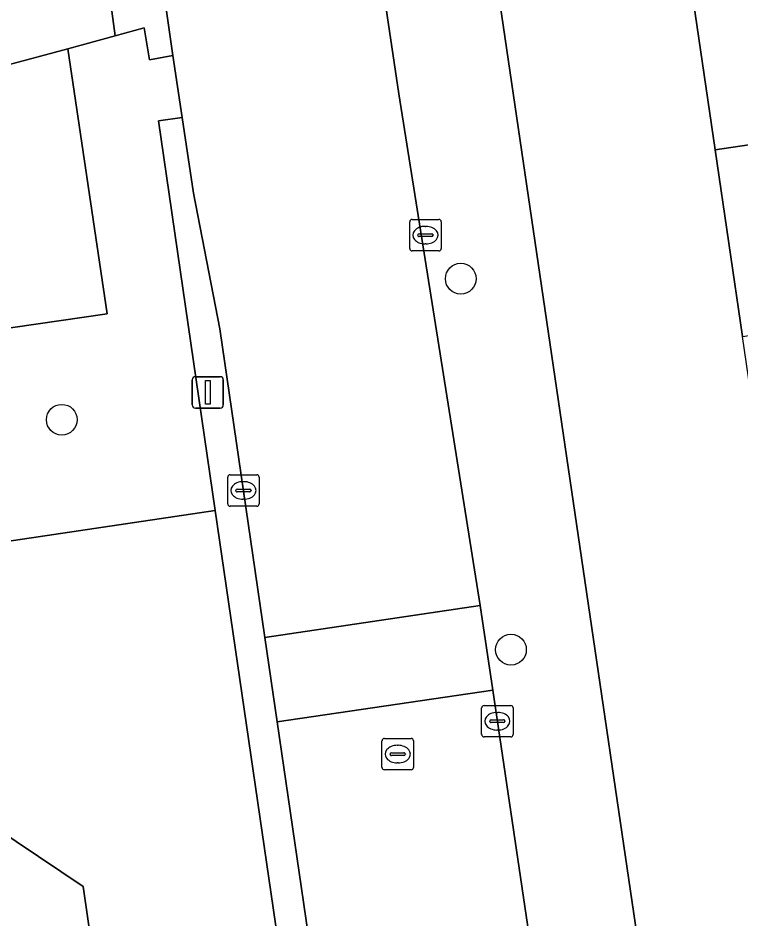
# Model space of a CAD drawing. Extents: x 159053 to 160042, y 380449 to 381423.
# Drawn here: x 159312.86 to 159335.87, y 381021.1 to 381049.76 of the extents above; entities that cross this region are included whole.
import ezdxf

# ---------------------------------------------------------------- set-up
doc = ezdxf.new("R2010")
doc.units = 0
for name, color, linetype in [('IMGEO_Boom', 7, 'Continuous'), ('IMGEO_Erf', 7, 'Continuous'), ('IMGEO_Groenvoorziening', 7, 'Continuous'), ('IMGEO_Kolk', 7, 'Continuous'), ('IMGEO_Lichtmast', 7, 'Continuous'), ('IMGEO_Pand', 7, 'Continuous'), ('IMGEO_Rijbaan_lokaal_open', 7, 'Continuous'), ('IMGEO_Rioolput', 7, 'Continuous'), ('IMGEO_Voetpad_halfverhard', 7, 'Continuous'), ('IMGEO_Voetpad_open', 7, 'Continuous')]:
    doc.layers.add(name, color=color, linetype=linetype)

msp = doc.modelspace()

# ---------------------------------------------------------------- linework, layer by layer
at = {"layer": 'IMGEO_Boom'}
for centre in [(159326.95, 381041.468), (159314.249, 381036.982), (159328.548, 381029.668)]:
    msp.add_circle(centre, 0.489, dxfattribs=at)
at = {"layer": 'IMGEO_Erf'}
msp.add_lwpolyline([(159323.886, 381079.531), (159335.584, 381000), (159340.592, 380966.957), (159346.553, 380967.887), (159345.643, 380973.994), (159344.758, 380979.928), (159343.874, 380985.863), (159342.99, 380991.797), (159342.105, 380997.732), (159341.767, 381000), (159341.221, 381003.666), (159340.336, 381009.601), (159339.452, 381015.535), (159338.541, 381021.645), (159340.28, 381021.899), (159339.845, 381024.87), (159339.41, 381027.841), (159337.678, 381027.588), (159336.784, 381033.695), (159335.916, 381039.632), (159335.047, 381045.569), (159334.178, 381051.506)], dxfattribs=at)
at = {"layer": 'IMGEO_Groenvoorziening'}
for points in [[(159312.205, 381033.068), (159319.137, 381034.094), (159317.332, 381046.484), (159318.081, 381046.593), (159317.784, 381048.565), (159317.047, 381048.427), (159316.876, 381049.443), (159315.95, 381049.19), (159314.446, 381048.784), (159315.692, 381040.351), (159310.481, 381039.593), (159312.121, 381033.764)], [(159308.632, 381046.164), (159310.481, 381039.593), (159315.692, 381040.351), (159314.446, 381048.784), (159309.376, 381047.417)], [(159310.801, 381031.317), (159308.047, 381030.552), (159309.26, 381025.929), (159314.928, 381022.136), (159315.964, 381015.006), (159313.352, 381014.283), (159314.69, 381009.396), (159316.667, 381009.92), (159320.413, 381010.421), (159322.544, 381010.705), (159319.137, 381034.094), (159312.205, 381033.068)], [(159316.667, 381009.92), (159314.69, 381009.396), (159299.606, 381005.4), (159302.533, 381011.289), (159313.352, 381014.283), (159315.964, 381015.006), (159314.928, 381022.136), (159309.26, 381025.929), (159296.031, 381022.354), (159298.795, 381012.283)]]:
    msp.add_lwpolyline(points, dxfattribs=at)
at = {"layer": 'IMGEO_Kolk'}
for p, q in [((159325.326, 381042.427), (159325.326, 381043.279)), ((159325.401, 381043.353), (159326.253, 381043.353)), ((159326.327, 381043.279), (159326.327, 381042.427)), ((159325.814, 381043.133), (159325.839, 381043.133)), ((159325.585, 381042.847), (159325.585, 381042.859)), ((159326.023, 381042.81), (159325.625, 381042.81)), ((159325.628, 381042.896), (159326.026, 381042.896)), ((159326.069, 381042.859), (159326.069, 381042.847)), ((159325.837, 381042.573), (159325.812, 381042.573)), ((159326.253, 381042.353), (159325.401, 381042.353)), ((159319.607, 381035.232), (159320.459, 381035.232)), ((159319.532, 381034.306), (159319.532, 381035.158)), ((159320.02, 381035.012), (159320.045, 381035.012)), ((159320.533, 381035.158), (159320.533, 381034.306)), ((159319.791, 381034.726), (159319.791, 381034.738)), ((159320.229, 381034.689), (159319.831, 381034.689)), ((159319.834, 381034.775), (159320.232, 381034.775)), ((159320.275, 381034.738), (159320.275, 381034.726)), ((159320.043, 381034.452), (159320.018, 381034.452)), ((159320.459, 381034.232), (159319.607, 381034.232)), ((159327.615, 381026.967), (159327.615, 381027.819)), ((159327.69, 381027.893), (159328.542, 381027.893)), ((159328.616, 381027.819), (159328.616, 381026.967)), ((159328.103, 381027.673), (159328.128, 381027.673)), ((159327.874, 381027.387), (159327.874, 381027.399)), ((159328.312, 381027.35), (159327.914, 381027.35)), ((159327.917, 381027.436), (159328.315, 381027.436)), ((159328.358, 381027.399), (159328.358, 381027.387)), ((159328.542, 381026.893), (159327.69, 381026.893)), ((159328.126, 381027.113), (159328.101, 381027.113))]:
    msp.add_line(p, q, dxfattribs=at)
for points in [[(159325.326, 381042.427), (159325.326, 381043.279)], [(159325.401, 381043.353), (159326.253, 381043.353)], [(159326.327, 381043.279), (159326.327, 381042.427)], [(159326.253, 381042.353), (159325.401, 381042.353)], [(159319.607, 381035.232), (159320.459, 381035.232)], [(159319.532, 381034.306), (159319.532, 381035.158)], [(159320.533, 381035.158), (159320.533, 381034.306)], [(159320.459, 381034.232), (159319.607, 381034.232)], [(159327.615, 381026.967), (159327.615, 381027.819)], [(159327.69, 381027.893), (159328.542, 381027.893)], [(159328.616, 381027.819), (159328.616, 381026.967)], [(159328.542, 381026.893), (159327.69, 381026.893)]]:
    msp.add_lwpolyline(points, dxfattribs=at)
for centre, radius, start, end in [((159325.403, 381043.277), 0.0765, 91.552, 178.448), ((159325.403, 381043.277), 0.0765, 91.552, 178.448), ((159326.251, 381043.277), 0.0765, 1.552, 88.448), ((159326.251, 381043.277), 0.0765, 1.552, 88.448), ((159325.625, 381042.856), 0.0403, 85.8775, 175.7526), ((159325.622, 381042.846), 0.0366, 178.938, 274.7102), ((159326.026, 381042.853), 0.043, 264.8664, 352.4533), ((159326.03, 381042.858), 0.0386, 1.7309, 96.639), ((159325.403, 381042.429), 0.0765, 181.552, 268.448), ((159325.403, 381042.429), 0.0765, 181.552, 268.448), ((159326.251, 381042.429), 0.0765, 271.552, 358.448), ((159326.251, 381042.429), 0.0765, 271.552, 358.448), ((159319.609, 381035.156), 0.0765, 91.552, 178.448), ((159319.609, 381035.156), 0.0765, 91.552, 178.448), ((159320.457, 381035.156), 0.0765, 1.552, 88.448), ((159320.457, 381035.156), 0.0765, 1.552, 88.448), ((159319.831, 381034.735), 0.0403, 85.8775, 175.7526), ((159319.828, 381034.725), 0.0366, 178.938, 274.7102), ((159320.232, 381034.732), 0.043, 264.8664, 352.4533), ((159320.236, 381034.737), 0.0386, 1.7309, 96.639), ((159319.609, 381034.308), 0.0765, 181.552, 268.448), ((159319.609, 381034.308), 0.0765, 181.552, 268.448), ((159320.457, 381034.308), 0.0765, 271.552, 358.448), ((159320.457, 381034.308), 0.0765, 271.552, 358.448), ((159327.692, 381027.817), 0.0765, 91.552, 178.448), ((159327.692, 381027.817), 0.0765, 91.552, 178.448), ((159328.54, 381027.817), 0.0765, 1.552, 88.448), ((159328.54, 381027.817), 0.0765, 1.552, 88.448), ((159327.914, 381027.396), 0.0403, 85.8775, 175.7526), ((159327.911, 381027.386), 0.0366, 178.938, 274.7102), ((159328.315, 381027.393), 0.043, 264.8664, 352.4533), ((159328.319, 381027.398), 0.0386, 1.7309, 96.639), ((159327.692, 381026.969), 0.0765, 181.552, 268.448), ((159327.692, 381026.969), 0.0765, 181.552, 268.448), ((159328.54, 381026.969), 0.0765, 271.552, 358.448), ((159328.54, 381026.969), 0.0765, 271.552, 358.448)]:
    msp.add_arc(centre, radius, start, end, dxfattribs=at)
for centre, major_axis, ratio, start_param, end_param in [((159325.813, 381042.853), (-0.387, 0.002), 0.722429, 4.712389, 7.853982), ((159325.838, 381042.853), (-0.39, 0.002), 0.717154, 1.570796, 4.712389), ((159320.019, 381034.732), (-0.387, 0.002), 0.722429, 4.712389, 7.853982), ((159320.044, 381034.732), (-0.39, 0.002), 0.717154, 1.570796, 4.712389), ((159328.102, 381027.393), (-0.387, 0.002), 0.722429, 4.712389, 7.853982), ((159328.127, 381027.393), (-0.39, 0.002), 0.717154, 1.570796, 4.712389)]:
    msp.add_ellipse(centre, major_axis=major_axis, ratio=ratio, start_param=start_param, end_param=end_param, dxfattribs=at)
at = {"layer": 'IMGEO_Lichtmast'}
for p, q in [((159318.502, 381038.351), (159319.292, 381038.351)), ((159319.292, 381038.351), (159318.502, 381038.351)), ((159318.402, 381037.451), (159318.402, 381038.251)), ((159318.402, 381038.251), (159318.402, 381037.451)), ((159319.392, 381038.251), (159319.392, 381037.451)), ((159319.392, 381037.451), (159319.392, 381038.251)), ((159319.292, 381037.351), (159318.502, 381037.351)), ((159318.502, 381037.351), (159319.292, 381037.351))]:
    msp.add_line(p, q, dxfattribs=at)
msp.add_lwpolyline([(159318.822, 381038.226), (159318.972, 381038.226), (159318.972, 381037.476), (159318.822, 381037.476), (159318.822, 381038.226)], dxfattribs=at)
for centre, start, end in [((159318.502, 381038.251), 90, 180), ((159318.502, 381038.251), 90, 180), ((159319.292, 381038.251), 0, 90), ((159319.292, 381038.251), 360, 90), ((159318.502, 381037.451), 180, 270), ((159318.502, 381037.451), 180, 270), ((159319.292, 381037.451), 270, 0), ((159319.292, 381037.451), 270, 0)]:
    msp.add_arc(centre, 0.1, start, end, dxfattribs=at)
at = {"layer": 'IMGEO_Pand'}
for points in [[(159334.178, 381051.506), (159335.047, 381045.569), (159342.489, 381046.664), (159341.62, 381052.601)], [(159342.489, 381046.664), (159335.047, 381045.569), (159335.916, 381039.632), (159343.358, 381040.727)]]:
    msp.add_lwpolyline(points, close=True, dxfattribs=at)
at = {"layer": 'IMGEO_Rijbaan_lokaal_open'}
for points in [[(159324.984, 381047.343), (159323.98, 381054.046), (159317.148, 381053.09), (159317.183, 381052.798), (159317.784, 381048.565), (159318.081, 381046.593), (159318.444, 381044.191), (159319.284, 381039.876), (159320.717, 381030.06), (159327.57, 381031.073)], [(159327.968, 381028.382), (159327.57, 381031.073), (159320.717, 381030.06), (159321.11, 381027.368)], [(159325.817, 380995.167), (159327.44, 380984.165), (159327.706, 380982.437), (159328.072, 380980.054), (159328.134, 380979.654), (159334.965, 380980.773), (159334.351, 380985.012), (159332.172, 381000), (159327.968, 381028.382), (159321.11, 381027.368), (159325.104, 381000), (159325.511, 380997.243)]]:
    msp.add_lwpolyline(points, close=True, dxfattribs=at)
at = {"layer": 'IMGEO_Rioolput'}
for p, q in [((159324.443, 381025.921), (159324.443, 381026.773)), ((159324.518, 381026.847), (159325.37, 381026.847)), ((159324.931, 381026.627), (159324.956, 381026.627)), ((159325.444, 381026.773), (159325.444, 381025.921)), ((159324.702, 381026.341), (159324.702, 381026.353)), ((159324.745, 381026.39), (159325.143, 381026.39)), ((159325.186, 381026.353), (159325.186, 381026.341)), ((159325.14, 381026.304), (159324.742, 381026.304)), ((159324.954, 381026.067), (159324.929, 381026.067)), ((159325.37, 381025.847), (159324.518, 381025.847))]:
    msp.add_line(p, q, dxfattribs=at)
for points in [[(159324.443, 381025.921), (159324.443, 381026.773)], [(159324.518, 381026.847), (159325.37, 381026.847)], [(159325.444, 381026.773), (159325.444, 381025.921)], [(159325.37, 381025.847), (159324.518, 381025.847)]]:
    msp.add_lwpolyline(points, dxfattribs=at)
for centre, radius, start, end in [((159324.52, 381026.771), 0.0765, 91.552, 178.448), ((159324.52, 381026.771), 0.0765, 91.552, 178.448), ((159325.368, 381026.771), 0.0765, 1.552, 88.448), ((159325.368, 381026.771), 0.0765, 1.552, 88.448), ((159324.742, 381026.35), 0.0403, 85.8775, 175.7526), ((159324.739, 381026.34), 0.0366, 178.938, 274.7102), ((159325.143, 381026.347), 0.043, 264.8664, 352.4533), ((159325.147, 381026.352), 0.0386, 1.7309, 96.639), ((159324.52, 381025.923), 0.0765, 181.552, 268.448), ((159324.52, 381025.923), 0.0765, 181.552, 268.448), ((159325.368, 381025.923), 0.0765, 271.552, 358.448), ((159325.368, 381025.923), 0.0765, 271.552, 358.448)]:
    msp.add_arc(centre, radius, start, end, dxfattribs=at)
for centre, major_axis, ratio, start_param, end_param in [((159324.93, 381026.347), (-0.387, 0.002), 0.722429, 4.712389, 7.853982), ((159324.955, 381026.347), (-0.39, 0.002), 0.717154, 1.570796, 4.712389)]:
    msp.add_ellipse(centre, major_axis=major_axis, ratio=ratio, start_param=start_param, end_param=end_param, dxfattribs=at)
at = {"layer": 'IMGEO_Voetpad_halfverhard'}
msp.add_lwpolyline([(159309.376, 381047.417), (159314.446, 381048.784), (159315.95, 381049.19), (159315.65, 381051.398), (159302.999, 381047.929), (159290.562, 381044.52), (159276.432, 381040.646), (159276.999, 381038.54), (159278.621, 381038.988), (159281.202, 381039.702)], dxfattribs=at)
at = {"layer": 'IMGEO_Voetpad_open'}
for points in [[(159314.048, 381122.345), (159316.865, 381103.021), (159317.277, 381100.2), (159321.155, 381073.597), (159323.98, 381054.046), (159324.984, 381047.343), (159327.57, 381031.073), (159327.968, 381028.382), (159332.172, 381000), (159334.351, 380985.012), (159334.965, 380980.773), (159335.359, 380978.05), (159335.713, 380975.604), (159337.861, 380961.365), (159337.904, 380961.246), (159343.633, 380962.89)], [(159340.834, 380965.36), (159340.592, 380966.957), (159335.584, 381000), (159323.886, 381079.531), (159323.192, 381083.535), (159322.737, 381086.604), (159317.617, 381121.133)]]:
    msp.add_lwpolyline(points, dxfattribs=at)
for points in [[(159317.183, 381052.798), (159316.409, 381052.668), (159316.581, 381051.656), (159315.65, 381051.398), (159315.95, 381049.19), (159316.876, 381049.443), (159317.047, 381048.427), (159317.784, 381048.565)], [(159325.511, 380997.243), (159325.104, 381000), (159321.11, 381027.368), (159320.717, 381030.06), (159319.284, 381039.876), (159318.444, 381044.191), (159318.081, 381046.593), (159317.332, 381046.484), (159319.137, 381034.094), (159322.544, 381010.705), (159324.529, 380997.083)]]:
    msp.add_lwpolyline(points, close=True, dxfattribs=at)

doc.saveas('drawing.dxf')
